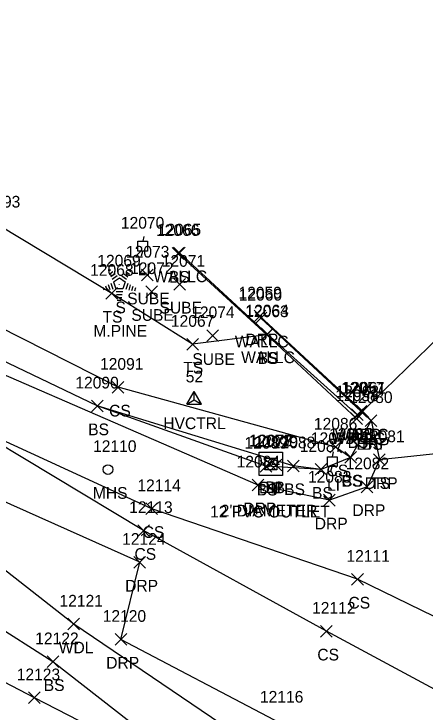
# Model space of a CAD drawing. Extents: x 1462089 to 1464015, y 730534 to 736144.
# Drawn here: x 1463043.1 to 1463113.5, y 731823.9 to 731943.3 of the extents above; entities that cross this region are included whole.
import ezdxf

# ---------------------------------------------------------------- set-up
doc = ezdxf.new("R2010")
doc.units = 0
for name, color, linetype in [('C_A', 7, 'Continuous'), ('C_I', 7, 'Continuous'), ('CPSM', 7, 'Continuous'), ('D_A', 7, 'Continuous'), ('D_C', 7, 'Continuous'), ('D_I', 7, 'Continuous'), ('D_TIC', 7, 'Continuous'), ('DS', 7, 'Continuous'), ('L_A', 7, 'Continuous'), ('L_C', 7, 'Continuous'), ('L_I', 7, 'Continuous'), ('L_TIC', 7, 'Continuous'), ('LAWA', 7, 'Continuous'), ('LELB', 7, 'Continuous'), ('LFNC', 7, 'Continuous'), ('LTC', 7, 'Continuous'), ('LW', 7, 'Continuous'), ('R_A', 7, 'Continuous'), ('R_I', 7, 'Continuous'), ('R_TIC', 7, 'Continuous'), ('RDP', 7, 'Continuous'), ('U_A', 7, 'Continuous'), ('U_I', 7, 'Continuous'), ('U_TIC', 7, 'Continuous'), ('ULP', 7, 'Continuous'), ('USMH', 7, 'Continuous')]:
    doc.layers.add(name, color=color, linetype=linetype)

msp = doc.modelspace()

# ---------------------------------------------------------------- linework, layer by layer
at = {"layer": 'CPSM'}
for p, q in [((1463072.69, 731876.55), (1463073.94, 731878.72)), ((1463075.19, 731876.55), (1463073.94, 731878.72)), ((1463073.94, 731877.27), (1463073.94, 731878.72)), ((1463072.69, 731876.55), (1463073.94, 731877.27)), ((1463073.94, 731877.27), (1463073.94, 731877.27)), ((1463073.94, 731877.27), (1463075.19, 731876.55)), ((1463072.69, 731876.55), (1463075.19, 731876.55))]:
    msp.add_line(p, q, dxfattribs=at)
at = {"layer": 'D_TIC'}
for points in [[(1463085.93, 731865.3), (1463087.93, 731867.3)], [(1463087.93, 731865.3), (1463085.93, 731867.3)], [(1463086.95, 731865.16), (1463088.95, 731867.16)], [(1463088.95, 731865.16), (1463086.95, 731867.16)]]:
    msp.add_lwpolyline(points, dxfattribs=at)
at = {"layer": 'DS'}
for p, q in [((1463085.06, 731868.33), (1463089.06, 731868.33)), ((1463085.06, 731864.33), (1463085.06, 731868.33)), ((1463089.06, 731868.33), (1463089.06, 731864.33)), ((1463086.06, 731865.33), (1463086.06, 731867.33)), ((1463086.06, 731867.33), (1463088.06, 731867.33)), ((1463087.06, 731866.33), (1463087.06, 731866.33)), ((1463087.06, 731866.33), (1463087.06, 731866.33)), ((1463088.06, 731867.33), (1463088.06, 731865.33)), ((1463088.06, 731865.33), (1463086.06, 731865.33)), ((1463089.06, 731864.33), (1463085.06, 731864.33))]:
    msp.add_line(p, q, dxfattribs=at)
at = {"layer": 'L_TIC'}
for points in [[(1463070.39, 731901.41), (1463072.39, 731903.41)], [(1463072.39, 731901.41), (1463070.39, 731903.41)], [(1463070.16, 731901.32), (1463072.16, 731903.32)], [(1463072.16, 731901.32), (1463070.16, 731903.32)], [(1463058.82, 731894.5), (1463060.82, 731896.5)], [(1463060.82, 731894.5), (1463058.82, 731896.5)], [(1463084.35, 731890.26), (1463086.35, 731892.26)], [(1463086.35, 731890.26), (1463084.35, 731892.26)], [(1463085.38, 731887.43), (1463087.38, 731889.43)], [(1463087.38, 731887.43), (1463085.38, 731889.43)], [(1463085.38, 731887.43), (1463087.38, 731889.43)], [(1463087.38, 731887.43), (1463085.38, 731889.43)], [(1463085.43, 731887.56), (1463087.43, 731889.56)], [(1463087.43, 731887.56), (1463085.43, 731889.56)], [(1463072.65, 731885.78), (1463074.65, 731887.78)], [(1463074.65, 731885.78), (1463072.65, 731887.78)], [(1463059.9, 731878.43), (1463061.9, 731880.43)], [(1463061.9, 731878.43), (1463059.9, 731880.43)], [(1463056.33, 731875.23), (1463058.33, 731877.23)], [(1463058.33, 731875.23), (1463056.33, 731877.23)], [(1463056.33, 731875.23), (1463058.33, 731877.23)], [(1463058.33, 731875.23), (1463056.33, 731877.23)], [(1463101.48, 731874.34), (1463103.48, 731876.34)], [(1463103.48, 731874.34), (1463101.48, 731876.34)], [(1463101.76, 731874.34), (1463103.76, 731876.34)], [(1463103.76, 731874.34), (1463101.76, 731876.34)], [(1463100.76, 731873.06), (1463102.76, 731875.06)], [(1463102.76, 731873.06), (1463100.76, 731875.06)], [(1463100.86, 731873.73), (1463102.86, 731875.73)], [(1463102.86, 731873.73), (1463100.86, 731875.73)], [(1463103.23, 731872.74), (1463105.23, 731874.74)], [(1463105.23, 731872.74), (1463103.23, 731874.74)], [(1463097.16, 731868.19), (1463099.16, 731870.19)], [(1463099.16, 731868.19), (1463097.16, 731870.19)], [(1463099.71, 731866.44), (1463101.71, 731868.44)], [(1463101.71, 731866.44), (1463099.71, 731868.44)], [(1463099.71, 731866.44), (1463101.71, 731868.44)], [(1463101.71, 731866.44), (1463099.71, 731868.44)], [(1463104.64, 731866.04), (1463106.64, 731868.04)], [(1463106.64, 731866.04), (1463104.64, 731868.04)], [(1463085.21, 731864.93), (1463087.21, 731866.93)], [(1463087.21, 731864.93), (1463085.21, 731866.93)], [(1463089.9, 731864.99), (1463091.9, 731866.99)], [(1463091.9, 731864.99), (1463089.9, 731866.99)], [(1463094.67, 731864.37), (1463096.67, 731866.37)], [(1463096.67, 731864.37), (1463094.67, 731866.37)], [(1463094.67, 731864.37), (1463096.67, 731866.37)], [(1463096.67, 731864.37), (1463094.67, 731866.37)], [(1463065.66, 731857.66), (1463067.66, 731859.66)], [(1463067.66, 731857.66), (1463065.66, 731859.66)], [(1463064.26, 731853.92), (1463066.26, 731855.92)], [(1463066.26, 731853.92), (1463064.26, 731855.92)], [(1463100.9, 731845.58), (1463102.9, 731847.58)], [(1463102.9, 731845.58), (1463100.9, 731847.58)], [(1463052.31, 731837.92), (1463054.31, 731839.92)], [(1463054.31, 731837.92), (1463052.31, 731839.92)], [(1463095.57, 731836.7), (1463097.57, 731838.7)], [(1463097.57, 731836.7), (1463095.57, 731838.7)], [(1463048.72, 731831.48), (1463050.72, 731833.48)], [(1463050.72, 731831.48), (1463048.72, 731833.48)], [(1463045.56, 731825.31), (1463047.56, 731827.31)], [(1463047.56, 731825.31), (1463045.56, 731827.31)]]:
    msp.add_lwpolyline(points, dxfattribs=at)
at = {"layer": 'LAWA'}
msp.add_lwpolyline([(1463324.99, 731676.37), (1463285.77, 731695.93), (1463252.33, 731716.15), (1463224.94, 731732.42), (1463193.61, 731750.52), (1463163.42, 731774.61), (1463129.99, 731792.23), (1463085.23, 731817.27), (1463053.31, 731838.92), (1463021.31, 731863.96), (1462974.97, 731890.48), (1462934.94, 731902.98), (1462929.66, 731886.53)], dxfattribs=at)
at = {"layer": 'LELB'}
for points in [[(1463086.38, 731888.43), (1463073.65, 731886.78), (1463059.82, 731895.5), (1463040.38, 731907.18), (1463017.97, 731916.81), (1462992.75, 731934.93), (1462964.36, 731944.32), (1462946.87, 731958.15)], [(1463104.23, 731873.74), (1463100.71, 731867.44), (1463095.67, 731865.37), (1463086.21, 731865.93), (1463057.33, 731876.23), (1463015.89, 731896.04), (1462982.34, 731915.83), (1462945.68, 731935.44), (1462932.13, 731949.15)], [(1463100.71, 731867.44), (1463098.16, 731869.19), (1463060.9, 731879.43), (1463036.17, 731891.94), (1463019.46, 731901.5), (1462986.14, 731922.84), (1462948.54, 731939.73)], [(1463349.11, 731719.96), (1463308.23, 731746.39), (1463263.63, 731771.57), (1463259.79, 731773.68), (1463258.35, 731770.53), (1463250.24, 731775.02), (1463228.56, 731786.9), (1463180.1, 731807.31), (1463145.75, 731825.27), (1463101.9, 731846.58), (1463066.66, 731858.66), (1463034.49, 731873.42), (1462979.54, 731901.54), (1462946.76, 731919.32)], [(1463079.06, 731809.61), (1463049.72, 731832.48), (1463016.97, 731853.36), (1462975.02, 731878.35), (1462934.94, 731902.98)], [(1463121.57, 731893.61), (1463102.76, 731875.34), (1463101.76, 731874.06), (1463086.38, 731888.43), (1463071.16, 731902.32)], [(1463095.67, 731865.37), (1463090.9, 731865.99), (1463057.33, 731876.23)], [(1463330.94, 731717.3), (1463300.45, 731733.49), (1463244.58, 731763.32), (1463221.48, 731775.06), (1463174.55, 731797.91), (1463139.51, 731814.64), (1463096.57, 731837.7), (1463065.26, 731854.92), (1463034.49, 731873.42)], [(1463143.96, 731862.16), (1463124.92, 731869.09), (1463105.64, 731867.04)]]:
    msp.add_lwpolyline(points, dxfattribs=at)
at = {"layer": 'LFNC'}
msp.add_lwpolyline([(1463245.5, 731723.17), (1463226.16, 731733.21), (1463193.61, 731750.52), (1463160.16, 731767.72), (1463124.91, 731785.73), (1463079.06, 731809.61), (1463046.56, 731826.31), (1463009.36, 731845.71), (1462970.34, 731866), (1462929.66, 731886.53), (1462928.08, 731887.48), (1462927.14, 731887.89), (1462925.36, 731888.48)], dxfattribs=at)
at = {"layer": 'LTC'}
for p, q in [((1463059.25, 731899.3), (1463059.6, 731899.56)), ((1463059.46, 731898.83), (1463059.99, 731899.22)), ((1463059.67, 731898.37), (1463060.37, 731898.88)), ((1463061.91, 731898.84), (1463062.59, 731898.35)), ((1463062.28, 731899.19), (1463062.83, 731898.79)), ((1463062.65, 731899.54), (1463063.07, 731899.24)), ((1463059.88, 731897.9), (1463060.76, 731898.54)), ((1463060.1, 731897.45), (1463061.12, 731898.18)), ((1463060.1, 731897.45), (1463060.49, 731896.25)), ((1463061.12, 731898.18), (1463062.11, 731897.46)), ((1463061.54, 731898.5), (1463062.34, 731897.91)), ((1463062.11, 731897.46), (1463061.72, 731896.25)), ((1463058.28, 731896.58), (1463058.43, 731896.11)), ((1463058.74, 731896.8), (1463058.95, 731896.14)), ((1463059.19, 731897.01), (1463059.46, 731896.18)), ((1463059.65, 731897.23), (1463059.98, 731896.21)), ((1463061.72, 731896.25), (1463060.49, 731896.25)), ((1463062.55, 731897.19), (1463062.21, 731896.15)), ((1463062.99, 731896.94), (1463062.71, 731896.05)), ((1463063.44, 731896.69), (1463063.2, 731895.96)), ((1463063.88, 731896.44), (1463063.7, 731895.86)), ((1463061.68, 731895.75), (1463060.54, 731895.75)), ((1463061.6, 731895.25), (1463060.61, 731895.25)), ((1463061.52, 731894.75), (1463060.68, 731894.75)), ((1463061.43, 731894.25), (1463060.76, 731894.25))]:
    msp.add_line(p, q, dxfattribs=at)
at = {"layer": 'LW'}
msp.add_lwpolyline([(1463085.35, 731891.26), (1463102.48, 731875.34), (1463101.86, 731874.73), (1463086.43, 731888.56), (1463071.39, 731902.41)], dxfattribs=at)
at = {"layer": 'R_TIC'}
for points in [[(1463084.19, 731890.62), (1463086.19, 731892.62)], [(1463086.19, 731890.62), (1463084.19, 731892.62)], [(1463101.76, 731874.34), (1463103.76, 731876.34)], [(1463103.76, 731874.34), (1463101.76, 731876.34)], [(1463103.23, 731872.74), (1463105.23, 731874.74)], [(1463105.23, 731872.74), (1463103.23, 731874.74)], [(1463104.64, 731866.04), (1463106.64, 731868.04)], [(1463106.64, 731866.04), (1463104.64, 731868.04)], [(1463083.86, 731861.71), (1463085.86, 731863.71)], [(1463085.86, 731861.71), (1463083.86, 731863.71)], [(1463102.54, 731861.4), (1463104.54, 731863.4)], [(1463104.54, 731861.4), (1463102.54, 731863.4)], [(1463096.09, 731859.12), (1463098.09, 731861.12)], [(1463098.09, 731859.12), (1463096.09, 731861.12)], [(1463063.61, 731848.49), (1463065.61, 731850.49)], [(1463065.61, 731848.49), (1463063.61, 731850.49)], [(1463060.37, 731835.31), (1463062.37, 731837.31)], [(1463062.37, 731835.31), (1463060.37, 731837.31)]]:
    msp.add_lwpolyline(points, dxfattribs=at)
at = {"layer": 'RDP'}
for points in [[(1463102.76, 731875.34), (1463104.23, 731873.74), (1463105.64, 731867.04), (1463103.54, 731862.4), (1463097.09, 731860.12), (1463084.86, 731862.71), (1463014.69, 731893.16), (1462979.52, 731912.66), (1462944.98, 731932.21), (1462928.15, 731944.81), (1462914.95, 731957.07), (1462898.75, 731978.44), (1462887.21, 732001.35), (1462880.71, 732020.07)], [(1463349.11, 731719.96), (1463342.51, 731710.01), (1463330.94, 731717.3), (1463327.1, 731716.08), (1463319.6, 731704.09), (1463293.16, 731716.38), (1463238.37, 731745.18), (1463213.49, 731759.15), (1463166.98, 731781.42), (1463132.99, 731797.42), (1463087.7, 731822.48), (1463061.37, 731836.31), (1463064.61, 731849.49), (1463023.07, 731868.02), (1462976.66, 731892.32), (1462941.4, 731912.02), (1462932.38, 731918.09), (1462916.58, 731929.37)], [(1463085.19, 731891.62), (1463102.76, 731875.34)]]:
    msp.add_lwpolyline(points, dxfattribs=at)
at = {"layer": 'U_TIC'}
for points in [[(1463064.91, 731897.62), (1463066.91, 731899.62)], [(1463066.91, 731897.62), (1463064.91, 731899.62)], [(1463070.46, 731896.05), (1463072.46, 731898.05)], [(1463072.46, 731896.05), (1463070.46, 731898.05)], [(1463065.62, 731894.8), (1463067.62, 731896.8)], [(1463067.62, 731894.8), (1463065.62, 731896.8)], [(1463076.08, 731887.26), (1463078.08, 731889.26)], [(1463078.08, 731887.26), (1463076.08, 731889.26)]]:
    msp.add_lwpolyline(points, dxfattribs=at)
at = {"layer": 'ULP'}
for p, q in [((1463065.29, 731905.23), (1463065.13, 731904.4)), ((1463064.29, 731902.73), (1463064.29, 731904.4)), ((1463064.29, 731904.4), (1463065.96, 731904.4)), ((1463065.13, 731903.57), (1463065.13, 731903.57)), ((1463065.96, 731904.4), (1463065.96, 731902.73)), ((1463065.96, 731902.73), (1463064.29, 731902.73)), ((1463064.88, 731901.9), (1463065.13, 731902.73)), ((1463096.75, 731865.89), (1463096.75, 731867.56)), ((1463096.75, 731867.56), (1463098.41, 731867.56)), ((1463097.75, 731868.39), (1463097.58, 731867.56)), ((1463098.41, 731867.56), (1463098.41, 731865.89)), ((1463097.58, 731866.72), (1463097.58, 731866.72)), ((1463098.41, 731865.89), (1463096.75, 731865.89)), ((1463097.33, 731865.06), (1463097.58, 731865.89))]:
    msp.add_line(p, q, dxfattribs=at)
at = {"layer": 'USMH'}
for p, q in [((1463059.15, 731865.36), (1463059.15, 731865.36)), ((1463059.98, 731865.36), (1463059.98, 731865.36))]:
    msp.add_line(p, q, dxfattribs=at)
msp.add_circle((1463059.15, 731865.36), 0.833, dxfattribs=at)

# ---------------------------------------------------------------- texts
at = {"layer": 'C_A'}
msp.add_text('HVCTRL', height=2, dxfattribs=at).set_placement((1463068.63, 731872.27))
at = {"layer": 'C_I'}
msp.add_text('52', height=2, dxfattribs=at).set_placement((1463072.48, 731880.27))
at = {"layer": 'D_A'}
for s, p in [('DIB', (1463085.03, 731861.3)), ('DI', (1463086.12, 731861.33)), ('P', (1463087.33, 731861.16))]:
    msp.add_text(s, height=2, dxfattribs=at).set_placement(p)
at = {"layer": 'D_C'}
for s, p in [('12 PVC OUTLET', (1463076.65, 731857.16)), ("2' DIAMETER", (1463078.47, 731857.33))]:
    msp.add_text(s, height=2, dxfattribs=at).set_placement(p)
at = {"layer": 'D_I'}
for s, p in [('12078', (1463083.26, 731869.3)), ('12077', (1463083.39, 731869.33)), ('12079', (1463084.27, 731869.16))]:
    msp.add_text(s, height=2, dxfattribs=at).set_placement(p)
at = {"layer": 'L_A'}
for s, p in [('WALLC', (1463066.93, 731897.41)), ('BS', (1463069.6, 731897.32)), ('S', (1463060.44, 731892.09)), ('TS', (1463058.23, 731890.5)), ('WALLC', (1463080.89, 731886.26)), ('WALLC', (1463081.97, 731883.56)), ('TS', (1463084.79, 731883.43)), ('BS', (1463084.82, 731883.43)), ('TS', (1463072.06, 731881.78)), ('CS', (1463059.35, 731874.43)), ('BS', (1463055.77, 731871.23)), ('BS', (1463055.77, 731871.23)), ('WALLC', (1463098.01, 731870.34)), ('BS', (1463101.2, 731870.34)), ('WALLC', (1463097.39, 731869.73)), ('BS', (1463100.2, 731869.06)), ('BS', (1463102.67, 731868.74)), ('CS', (1463096.6, 731864.19)), ('CS', (1463099.15, 731862.44)), ('BS', (1463099.15, 731862.44)), ('TS', (1463104.05, 731862.04)), ('BS', (1463084.65, 731860.93)), ('BS', (1463089.34, 731860.99)), ('BS', (1463094.11, 731860.37)), ('BS', (1463094.11, 731860.37)), ('CS', (1463065.1, 731853.66)), ('CS', (1463063.7, 731849.92)), ('CS', (1463100.35, 731841.58)), ('WDL', (1463050.73, 731833.92)), ('CS', (1463095.02, 731832.7)), ('BS', (1463048.16, 731827.48))]:
    msp.add_text(s, height=2, dxfattribs=at).set_placement(p)
at = {"layer": 'L_C'}
msp.add_text('M.PINE', height=2, dxfattribs=at).set_placement((1463056.66, 731888.09))
at = {"layer": 'L_I'}
for s, p in [('12093', (1463036.71, 731910.18)), ('12066', (1463067.39, 731905.32)), ('12065', (1463067.68, 731905.41)), ('12069', (1463057.33, 731900.09)), ('12068', (1463056.11, 731898.5)), ('12060', (1463081.55, 731894.26)), ('12063', (1463082.67, 731891.43)), ('12063', (1463082.67, 731891.43)), ('12064', (1463082.71, 731891.56)), ('12067', (1463069.94, 731889.78)), ('12091', (1463057.8, 731882.43)), ('12090', (1463053.57, 731879.23)), ('12090', (1463053.57, 731879.23)), ('12062', (1463098.14, 731877.73)), ('12057', (1463099.09, 731878.34)), ('12061', (1463099.33, 731878.34)), ('12058', (1463098.09, 731877.06)), ('12080', (1463100.47, 731876.74)), ('12086', (1463094.43, 731872.19)), ('12085', (1463097.04, 731870.44)), ('12085', (1463097.04, 731870.44)), ('12081', (1463102.53, 731870.04)), ('12089', (1463082.54, 731868.93)), ('12088', (1463087.23, 731868.99)), ('12087', (1463092, 731868.37)), ('12087', (1463092, 731868.37)), ('12114', (1463064.2, 731861.66)), ('12113', (1463062.8, 731857.92)), ('12111', (1463100.01, 731849.58)), ('12121', (1463050.86, 731841.92)), ('12112', (1463094.12, 731840.7)), ('12122', (1463046.7, 731835.48)), ('12123', (1463043.53, 731829.31))]:
    msp.add_text(s, height=2, dxfattribs=at).set_placement(p)
at = {"layer": 'LTC'}
msp.add_text('.', height=1.04, rotation=270, dxfattribs=at).set_placement((1463061, 731897.2))
at = {"layer": 'R_A'}
for p in [(1463082.68, 731886.62), (1463100.25, 731870.34), (1463101.72, 731868.74), (1463103.13, 731862.04), (1463082.35, 731857.71), (1463101.03, 731857.4), (1463094.58, 731855.12), (1463062.1, 731844.49), (1463058.86, 731831.31)]:
    msp.add_text('DRP', height=2, dxfattribs=at).set_placement(p)
at = {"layer": 'R_I'}
for s, p in [('12059', (1463081.51, 731894.62)), ('12057', (1463099.09, 731878.34)), ('12080', (1463100.47, 731876.74)), ('12081', (1463102.53, 731870.04)), ('12084', (1463081.19, 731865.71)), ('12082', (1463099.87, 731865.4)), ('12083', (1463093.42, 731863.12)), ('12124', (1463061.59, 731852.49)), ('12120', (1463058.26, 731839.31)), ('12116', (1463085.19, 731825.48))]:
    msp.add_text(s, height=2, dxfattribs=at).set_placement(p)
at = {"layer": 'U_A'}
for s, p in [('LI', (1463064.23, 731898.57)), ('SUBE', (1463062.45, 731893.62)), ('SUBE', (1463067.99, 731892.05)), ('SUBE', (1463063.16, 731890.8)), ('SUBE', (1463073.61, 731883.26)), ('LI', (1463096.68, 731861.72)), ('MHS', (1463056.57, 731860.36))]:
    msp.add_text(s, height=2, dxfattribs=at).set_placement(p)
at = {"layer": 'U_I'}
for s, p in [('12070', (1463061.37, 731906.57)), ('12073', (1463062.24, 731901.62)), ('12071', (1463068.36, 731900.05)), ('12072', (1463062.95, 731898.8)), ('12074', (1463073.41, 731891.26)), ('12075', (1463093.91, 731869.72)), ('12110', (1463056.61, 731868.36))]:
    msp.add_text(s, height=2, dxfattribs=at).set_placement(p)

doc.saveas('drawing.dxf')
